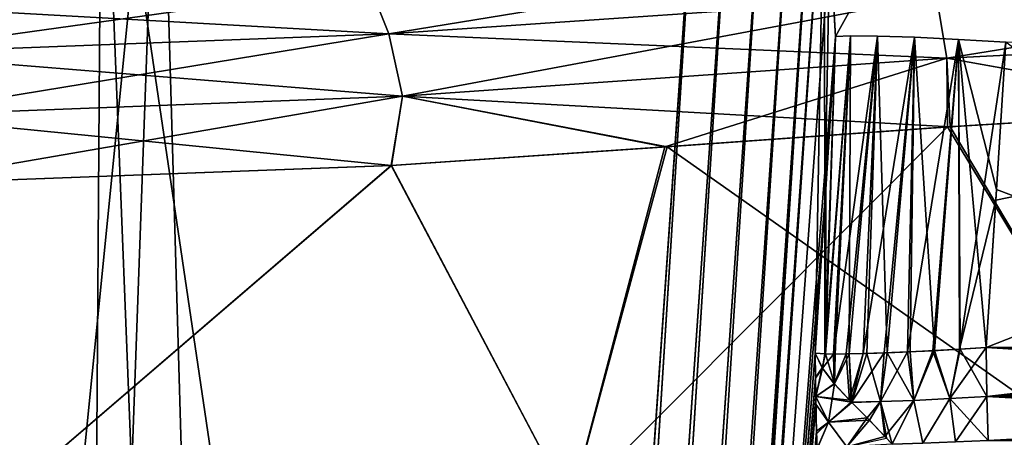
# Model space of a CAD drawing. Header units: millimetres. Extents: x -39 to 39, y -36 to 85.
# Tile 269 of 427: x -19.109 to -17.303, y 70.925 to 71.692. Entities that reach past the tile are written whole.
import ezdxf

# ---------------------------------------------------------------- set-up
doc = ezdxf.new("R2010")
doc.units = ezdxf.units.MM
doc.header["$LTSCALE"] = 65.185185
for name, color, linetype in [('4', 7, 'CONTINUOUS'), ('432', 7, 'CONTINUOUS'), ('442', 7, 'CONTINUOUS'), ('449', 7, 'CONTINUOUS'), ('450', 7, 'CONTINUOUS'), ('473', 7, 'CONTINUOUS'), ('474', 7, 'CONTINUOUS'), ('565', 7, 'CONTINUOUS'), ('568', 7, 'CONTINUOUS'), ('569', 7, 'CONTINUOUS'), ('571', 7, 'CONTINUOUS'), ('573', 7, 'CONTINUOUS'), ('574', 7, 'CONTINUOUS'), ('579', 7, 'CONTINUOUS'), ('580', 7, 'CONTINUOUS'), ('6', 7, 'CONTINUOUS'), ('628', 7, 'CONTINUOUS'), ('633', 7, 'CONTINUOUS'), ('667', 7, 'CONTINUOUS'), ('67', 7, 'CONTINUOUS'), ('674', 7, 'CONTINUOUS'), ('675', 7, 'CONTINUOUS'), ('676', 7, 'CONTINUOUS'), ('681', 7, 'CONTINUOUS'), ('686', 7, 'CONTINUOUS'), ('69', 7, 'CONTINUOUS')]:
    doc.layers.add(name, color=color, linetype=linetype)

msp = doc.modelspace()

# ---------------------------------------------------------------- linework, layer by layer
at = {"layer": '4', "color": 7, "linetype": 'CONTINUOUS'}
for points in [[(-38.75, 0, 23), (38.75, 85, 23), (-38.75, 85, 23), (-38.75, 0, 23)], [(-38.75, 0, 23), (38.75, 0, 23), (38.75, 85, 23), (-38.75, 0, 23)]]:
    msp.add_3dface(points, dxfattribs=at)
at = {"layer": '432', "linetype": 'CONTINUOUS'}
for points in [[(-20.0439, 71.9118, 9.7895), (-19.0286, 62.1, 10.1646), (-18.9585, 72.2517, 10.1863), (-20.0439, 71.9118, 9.7895)], [(-19.0286, 62.1, 10.1646), (-18.558, 62.1, 10.3), (-18.9585, 72.2517, 10.1863), (-19.0286, 62.1, 10.1646)], [(-18.2068, 67.1617, 10.3859), (-17.8675, 72.0243, 10.4572), (-18.9585, 72.2517, 10.1863), (-18.2068, 67.1617, 10.3859)], [(-18.558, 62.1, 10.3), (-18.2068, 67.1617, 10.3859), (-18.9585, 72.2517, 10.1863), (-18.558, 62.1, 10.3)], [(-19.4925, 62.1, 10.0077), (-19.0286, 62.1, 10.1646), (-20.0439, 71.9118, 9.7895), (-19.4925, 62.1, 10.0077)]]:
    msp.add_3dface(points, dxfattribs=at)
at = {"layer": '442', "linetype": 'CONTINUOUS'}
for points in [[(-17.8336, 72.5091, -10.4636), (-18.558, 62.1, -10.3), (-18.8528, 72.2801, -10.2179), (-17.8336, 72.5091, -10.4636)], [(-17.8336, 72.5091, -10.4636), (-17.8506, 72.266, -10.4604), (-18.558, 62.1, -10.3), (-17.8336, 72.5091, -10.4636)], [(-19.9332, 71.9501, -9.8362), (-18.8528, 72.2801, -10.2179), (-19.8683, 62.1, -9.8629), (-19.9332, 71.9501, -9.8362)], [(-19.8683, 62.1, -9.8629), (-18.8528, 72.2801, -10.2179), (-19.2201, 62.1, -10.1027), (-19.8683, 62.1, -9.8629)], [(-18.8528, 72.2801, -10.2179), (-18.558, 62.1, -10.3), (-19.2201, 62.1, -10.1027), (-18.8528, 72.2801, -10.2179)], [(-17.8675, 72.0243, -10.4572), (-18.558, 62.1, -10.3), (-17.8506, 72.266, -10.4604), (-17.8675, 72.0243, -10.4572)], [(-18.2366, 66.7339, -10.3791), (-18.558, 62.1, -10.3), (-17.8675, 72.0243, -10.4572), (-18.2366, 66.7339, -10.3791)]]:
    msp.add_3dface(points, dxfattribs=at)
at = {"layer": '449', "linetype": 'CONTINUOUS'}
for points in [[(-17.6331, 72.0104, -10.2951), (-17.6497, 71.0791, -10.0118), (-17.9947, 66.7276, -10.2187), (-17.6331, 72.0104, -10.2951)], [(-17.6317, 71.3594, -10.0227), (-17.6497, 71.0791, -10.0118), (-17.6331, 72.0104, -10.2951), (-17.6317, 71.3594, -10.0227)], [(-17.623, 71.8401, -10.1682), (-17.6317, 71.3594, -10.0227), (-17.6331, 72.0104, -10.2951), (-17.623, 71.8401, -10.1682)], [(-17.6124, 71.6606, -10.0344), (-17.6317, 71.3594, -10.0227), (-17.623, 71.8401, -10.1682), (-17.6124, 71.6606, -10.0344)], [(-17.6497, 71.0791, -10.0118), (-17.6492, 71.0331, -9.9904), (-17.9947, 66.7276, -10.2187), (-17.6497, 71.0791, -10.0118)], [(-17.6492, 71.0331, -9.9904), (-17.6487, 70.9993, -9.9738), (-17.9947, 66.7276, -10.2187), (-17.6492, 71.0331, -9.9904)], [(-17.6487, 70.9993, -9.9738), (-17.6485, 70.9856, -9.9667), (-17.9947, 66.7276, -10.2187), (-17.6487, 70.9993, -9.9738)], [(-17.6485, 70.9856, -9.9667), (-17.6472, 70.9358, -9.939), (-17.9947, 66.7276, -10.2187), (-17.6485, 70.9856, -9.9667)], [(-17.6472, 70.9358, -9.939), (-17.646, 70.9041, -9.9195), (-17.9947, 66.7276, -10.2187), (-17.6472, 70.9358, -9.939)]]:
    msp.add_3dface(points, dxfattribs=at)
at = {"layer": '450', "linetype": 'CONTINUOUS'}
for points in [[(-17.6331, 72.0104, 10.2951), (-17.9656, 67.1539, 10.2253), (-17.6225, 71.831, 10.1614), (-17.6331, 72.0104, 10.2951)], [(-17.6225, 71.831, 10.1614), (-17.9656, 67.1539, 10.2253), (-17.6124, 71.6606, 10.0344), (-17.6225, 71.831, 10.1614)], [(-17.6124, 71.6606, 10.0344), (-17.9656, 67.1539, 10.2253), (-17.6304, 71.3803, 10.0235), (-17.6124, 71.6606, 10.0344)], [(-17.9656, 67.1539, 10.2253), (-17.6497, 71.0791, 10.0118), (-17.6304, 71.3803, 10.0235), (-17.9656, 67.1539, 10.2253)], [(-17.6493, 71.0344, 9.991), (-17.6497, 71.0791, 10.0118), (-17.9656, 67.1539, 10.2253), (-17.6493, 71.0344, 9.991)], [(-17.6487, 70.9996, 9.974), (-17.6493, 71.0344, 9.991), (-17.9656, 67.1539, 10.2253), (-17.6487, 70.9996, 9.974)], [(-17.6485, 70.9854, 9.9666), (-17.6487, 70.9996, 9.974), (-17.9656, 67.1539, 10.2253), (-17.6485, 70.9854, 9.9666)], [(-17.647, 70.9307, 9.936), (-17.6485, 70.9854, 9.9666), (-17.9656, 67.1539, 10.2253), (-17.647, 70.9307, 9.936)], [(-17.646, 70.9036, 9.9191), (-17.647, 70.9307, 9.936), (-17.9656, 67.1539, 10.2253), (-17.646, 70.9036, 9.9191)]]:
    msp.add_3dface(points, dxfattribs=at)
at = {"layer": '473', "linetype": 'CONTINUOUS'}
for points in [[(-17.3173, 71.3797, 9.7761), (-16.5502, 71.0895, 9.7993), (-17.3001, 71.6501, 9.7865), (-17.3173, 71.3797, 9.7761)], [(-17.3357, 71.0895, 9.7648), (-16.5502, 71.0895, 9.7993), (-17.3173, 71.3797, 9.7761), (-17.3357, 71.0895, 9.7648)]]:
    msp.add_3dface(points, dxfattribs=at)
at = {"layer": '474', "linetype": 'CONTINUOUS'}
for points in [[(-15.9081, 71.6521, -9.8288), (-17.3357, 71.0895, -9.7648), (-17.3185, 71.3602, -9.7753), (-15.9081, 71.6521, -9.8288)], [(-15.8793, 71.0895, -9.8092), (-17.3357, 71.0895, -9.7648), (-15.9081, 71.6521, -9.8288), (-15.8793, 71.0895, -9.8092)], [(-17.3001, 71.6501, -9.7865), (-15.9081, 71.6521, -9.8288), (-17.3185, 71.3602, -9.7753), (-17.3001, 71.6501, -9.7865)]]:
    msp.add_3dface(points, dxfattribs=at)
at = {"layer": '565', "linetype": 'CONTINUOUS'}
msp.add_3dface([(-17.6124, 71.6606, -10.0344), (-17.623, 71.8401, -10.1682), (-17.5851, 71.7103, -9.9699), (-17.6124, 71.6606, -10.0344)], dxfattribs=at)
at = {"layer": '568', "linetype": 'CONTINUOUS'}
msp.add_3dface([(-17.6225, 71.831, 10.1614), (-17.6124, 71.6606, 10.0344), (-17.5851, 71.7103, 9.9699), (-17.6225, 71.831, 10.1614)], dxfattribs=at)
at = {"layer": '569', "linetype": 'CONTINUOUS'}
for points in [[(-16.5502, 71.0895, 9.7993), (-17.3357, 71.0895, 9.7648), (-17.3347, 70.9994, 9.7477), (-16.5502, 71.0895, 9.7993)], [(-15.85, 71.0895, 9.8092), (-16.5502, 71.0895, 9.7993), (-17.3347, 70.9994, 9.7477), (-15.85, 71.0895, 9.8092)], [(-15.85, 70.9994, 9.792), (-15.85, 71.0895, 9.8092), (-17.3347, 70.9994, 9.7477), (-15.85, 70.9994, 9.792)], [(-17.3321, 70.9185, 9.704), (-15.85, 70.9994, 9.792), (-17.3347, 70.9994, 9.7477), (-17.3321, 70.9185, 9.704)], [(-15.85, 70.9186, 9.7483), (-15.85, 70.9994, 9.792), (-17.3321, 70.9185, 9.704), (-15.85, 70.9186, 9.7483)]]:
    msp.add_3dface(points, dxfattribs=at)
at = {"layer": '571', "linetype": 'CONTINUOUS'}
for points in [[(-17.585, 71.662, 9.9518), (-17.6124, 71.6606, 10.0344), (-17.631, 71.0778, 9.9475), (-17.585, 71.662, 9.9518)], [(-17.6132, 71.0776, 9.9119), (-17.585, 71.662, 9.9518), (-17.631, 71.0778, 9.9475), (-17.6132, 71.0776, 9.9119)], [(-17.6124, 71.6606, 10.0344), (-17.6304, 71.3803, 10.0235), (-17.631, 71.0778, 9.9475), (-17.6124, 71.6606, 10.0344)], [(-17.5875, 71.0778, 9.8748), (-17.585, 71.662, 9.9518), (-17.6132, 71.0776, 9.9119), (-17.5875, 71.0778, 9.8748)], [(-17.5352, 71.6616, 9.8806), (-17.585, 71.662, 9.9518), (-17.5875, 71.0778, 9.8748), (-17.5352, 71.6616, 9.8806)], [(-17.5551, 71.0785, 9.8408), (-17.5352, 71.6616, 9.8806), (-17.5875, 71.0778, 9.8748), (-17.5551, 71.0785, 9.8408)], [(-17.5175, 71.0798, 9.8121), (-17.5352, 71.6616, 9.8806), (-17.5551, 71.0785, 9.8408), (-17.5175, 71.0798, 9.8121)], [(-17.4672, 71.6593, 9.8266), (-17.5352, 71.6616, 9.8806), (-17.5175, 71.0798, 9.8121), (-17.4672, 71.6593, 9.8266)], [(-17.4755, 71.0816, 9.7896), (-17.4672, 71.6593, 9.8266), (-17.5175, 71.0798, 9.8121), (-17.4755, 71.0816, 9.7896)], [(-17.4307, 71.0839, 9.774), (-17.4672, 71.6593, 9.8266), (-17.4755, 71.0816, 9.7896), (-17.4307, 71.0839, 9.774)], [(-17.3866, 71.6554, 9.7943), (-17.4672, 71.6593, 9.8266), (-17.4307, 71.0839, 9.774), (-17.3866, 71.6554, 9.7943)], [(-17.3839, 71.0865, 9.7657), (-17.3866, 71.6554, 9.7943), (-17.4307, 71.0839, 9.774), (-17.3839, 71.0865, 9.7657)], [(-17.3357, 71.0895, 9.7648), (-17.3173, 71.3797, 9.7761), (-17.3866, 71.6554, 9.7943), (-17.3357, 71.0895, 9.7648)], [(-17.3357, 71.0895, 9.7648), (-17.3866, 71.6554, 9.7943), (-17.3839, 71.0865, 9.7657), (-17.3357, 71.0895, 9.7648)], [(-17.3173, 71.3797, 9.7761), (-17.3001, 71.6501, 9.7865), (-17.3866, 71.6554, 9.7943), (-17.3173, 71.3797, 9.7761)], [(-17.6304, 71.3803, 10.0235), (-17.6497, 71.0791, 10.0118), (-17.631, 71.0778, 9.9475), (-17.6304, 71.3803, 10.0235)]]:
    msp.add_3dface(points, dxfattribs=at)
at = {"layer": '573', "linetype": 'CONTINUOUS'}
for points in [[(-17.616, 71.0776, -9.9168), (-17.6317, 71.0778, -9.9492), (-17.585, 71.662, -9.9518), (-17.616, 71.0776, -9.9168)], [(-17.6317, 71.0778, -9.9492), (-17.6124, 71.6606, -10.0344), (-17.585, 71.662, -9.9518), (-17.6317, 71.0778, -9.9492)], [(-17.6317, 71.3594, -10.0227), (-17.6124, 71.6606, -10.0344), (-17.6317, 71.0778, -9.9492), (-17.6317, 71.3594, -10.0227)], [(-17.5352, 71.6616, -9.8806), (-17.616, 71.0776, -9.9168), (-17.585, 71.662, -9.9518), (-17.5352, 71.6616, -9.8806)], [(-17.5931, 71.0777, -9.882), (-17.616, 71.0776, -9.9168), (-17.5352, 71.6616, -9.8806), (-17.5931, 71.0777, -9.882)], [(-17.5616, 71.0783, -9.8468), (-17.5931, 71.0777, -9.882), (-17.5352, 71.6616, -9.8806), (-17.5616, 71.0783, -9.8468)], [(-17.4672, 71.6593, -9.8266), (-17.5616, 71.0783, -9.8468), (-17.5352, 71.6616, -9.8806), (-17.4672, 71.6593, -9.8266)], [(-17.5234, 71.0796, -9.816), (-17.5616, 71.0783, -9.8468), (-17.4672, 71.6593, -9.8266), (-17.5234, 71.0796, -9.816)], [(-17.4804, 71.0814, -9.7918), (-17.5234, 71.0796, -9.816), (-17.4672, 71.6593, -9.8266), (-17.4804, 71.0814, -9.7918)], [(-17.3866, 71.6554, -9.7943), (-17.4804, 71.0814, -9.7918), (-17.4672, 71.6593, -9.8266), (-17.3866, 71.6554, -9.7943)], [(-17.4338, 71.0837, -9.7748), (-17.4804, 71.0814, -9.7918), (-17.3866, 71.6554, -9.7943), (-17.4338, 71.0837, -9.7748)], [(-17.3851, 71.0864, -9.7658), (-17.4338, 71.0837, -9.7748), (-17.3866, 71.6554, -9.7943), (-17.3851, 71.0864, -9.7658)], [(-17.3001, 71.6501, -9.7865), (-17.3851, 71.0864, -9.7658), (-17.3866, 71.6554, -9.7943), (-17.3001, 71.6501, -9.7865)], [(-17.3001, 71.6501, -9.7865), (-17.3185, 71.3602, -9.7753), (-17.3851, 71.0864, -9.7658), (-17.3001, 71.6501, -9.7865)], [(-17.6497, 71.0791, -10.0118), (-17.6317, 71.3594, -10.0227), (-17.6317, 71.0778, -9.9492), (-17.6497, 71.0791, -10.0118)], [(-17.3185, 71.3602, -9.7753), (-17.3357, 71.0895, -9.7648), (-17.3851, 71.0864, -9.7658), (-17.3185, 71.3602, -9.7753)]]:
    msp.add_3dface(points, dxfattribs=at)
at = {"layer": '574', "linetype": 'CONTINUOUS'}
for points in [[(-17.3347, 70.9994, -9.7477), (-17.3357, 71.0895, -9.7648), (-15.85, 70.9994, -9.792), (-17.3347, 70.9994, -9.7477)], [(-17.3357, 71.0895, -9.7648), (-15.8793, 71.0895, -9.8092), (-15.85, 70.9994, -9.792), (-17.3357, 71.0895, -9.7648)], [(-17.3321, 70.9185, -9.704), (-17.3347, 70.9994, -9.7477), (-15.85, 70.9186, -9.7483), (-17.3321, 70.9185, -9.704)], [(-15.85, 70.9186, -9.7483), (-17.3347, 70.9994, -9.7477), (-15.85, 70.9994, -9.792), (-15.85, 70.9186, -9.7483)]]:
    msp.add_3dface(points, dxfattribs=at)
at = {"layer": '579', "linetype": 'CONTINUOUS'}
for points in [[(-17.6497, 71.0791, -10.0118), (-17.6317, 71.0778, -9.9492), (-17.6363, 71.0515, -9.9523), (-17.6497, 71.0791, -10.0118)], [(-17.5931, 71.0777, -9.882), (-17.5616, 71.0783, -9.8468), (-17.5868, 70.9931, -9.8454), (-17.5931, 71.0777, -9.882)], [(-17.5616, 71.0783, -9.8468), (-17.5828, 70.989, -9.8389), (-17.5868, 70.9931, -9.8454), (-17.5616, 71.0783, -9.8468)], [(-17.5234, 71.0796, -9.816), (-17.5298, 70.9902, -9.7961), (-17.5828, 70.989, -9.8389), (-17.5234, 71.0796, -9.816)], [(-17.5616, 71.0783, -9.8468), (-17.5234, 71.0796, -9.816), (-17.5828, 70.989, -9.8389), (-17.5616, 71.0783, -9.8468)], [(-17.4804, 71.0814, -9.7918), (-17.4687, 70.9925, -9.7658), (-17.5298, 70.9902, -9.7961), (-17.4804, 71.0814, -9.7918)], [(-17.5234, 71.0796, -9.816), (-17.4804, 71.0814, -9.7918), (-17.5298, 70.9902, -9.7961), (-17.5234, 71.0796, -9.816)], [(-17.4804, 71.0814, -9.7918), (-17.4338, 71.0837, -9.7748), (-17.4687, 70.9925, -9.7658), (-17.4804, 71.0814, -9.7918)], [(-17.4338, 71.0837, -9.7748), (-17.4026, 70.9956, -9.7495), (-17.4687, 70.9925, -9.7658), (-17.4338, 71.0837, -9.7748)], [(-17.4338, 71.0837, -9.7748), (-17.3851, 71.0864, -9.7658), (-17.4026, 70.9956, -9.7495), (-17.4338, 71.0837, -9.7748)], [(-17.3851, 71.0864, -9.7658), (-17.3357, 71.0895, -9.7648), (-17.4026, 70.9956, -9.7495), (-17.3851, 71.0864, -9.7658)], [(-17.3357, 71.0895, -9.7648), (-17.3347, 70.9994, -9.7477), (-17.4026, 70.9956, -9.7495), (-17.3357, 71.0895, -9.7648)], [(-17.6317, 71.0778, -9.9492), (-17.616, 71.0776, -9.9168), (-17.6363, 71.0515, -9.9523), (-17.6317, 71.0778, -9.9492)], [(-17.6363, 71.0515, -9.9523), (-17.616, 71.0776, -9.9168), (-17.6146, 71.023, -9.8966), (-17.6363, 71.0515, -9.9523)], [(-17.616, 71.0776, -9.9168), (-17.5931, 71.0777, -9.882), (-17.6146, 71.023, -9.8966), (-17.616, 71.0776, -9.9168)], [(-17.5931, 71.0777, -9.882), (-17.5868, 70.9931, -9.8454), (-17.6146, 71.023, -9.8966), (-17.5931, 71.0777, -9.882)], [(-17.5828, 70.989, -9.8389), (-17.5298, 70.9902, -9.7961), (-17.5543, 70.9602, -9.7965), (-17.5828, 70.989, -9.8389)], [(-17.5298, 70.9902, -9.7961), (-17.5216, 70.9261, -9.7509), (-17.5543, 70.9602, -9.7965), (-17.5298, 70.9902, -9.7961)], [(-17.4687, 70.9925, -9.7658), (-17.5216, 70.9261, -9.7509), (-17.5298, 70.9902, -9.7961), (-17.4687, 70.9925, -9.7658)], [(-17.5087, 70.9122, -9.7327), (-17.5216, 70.9261, -9.7509), (-17.4687, 70.9925, -9.7658), (-17.5087, 70.9122, -9.7327)], [(-17.4524, 70.9139, -9.7133), (-17.5087, 70.9122, -9.7327), (-17.4687, 70.9925, -9.7658), (-17.4524, 70.9139, -9.7133)], [(-17.4026, 70.9956, -9.7495), (-17.4524, 70.9139, -9.7133), (-17.4687, 70.9925, -9.7658), (-17.4026, 70.9956, -9.7495)], [(-17.3925, 70.9161, -9.7035), (-17.4524, 70.9139, -9.7133), (-17.4026, 70.9956, -9.7495), (-17.3925, 70.9161, -9.7035)], [(-17.3347, 70.9994, -9.7477), (-17.3925, 70.9161, -9.7035), (-17.4026, 70.9956, -9.7495), (-17.3347, 70.9994, -9.7477)], [(-17.3347, 70.9994, -9.7477), (-17.3321, 70.9185, -9.704), (-17.3925, 70.9161, -9.7035), (-17.3347, 70.9994, -9.7477)]]:
    msp.add_3dface(points, dxfattribs=at)
at = {"layer": '580', "linetype": 'CONTINUOUS'}
for points in [[(-17.631, 71.0778, 9.9475), (-17.6497, 71.0791, 10.0118), (-17.6368, 71.0522, 9.9539), (-17.631, 71.0778, 9.9475)], [(-17.5551, 71.0785, 9.8408), (-17.5875, 71.0778, 9.8748), (-17.5826, 70.9888, 9.8386), (-17.5551, 71.0785, 9.8408)], [(-17.5296, 70.9902, 9.7959), (-17.5551, 71.0785, 9.8408), (-17.5826, 70.9888, 9.8386), (-17.5296, 70.9902, 9.7959)], [(-17.5175, 71.0798, 9.8121), (-17.5551, 71.0785, 9.8408), (-17.5296, 70.9902, 9.7959), (-17.5175, 71.0798, 9.8121)], [(-17.4685, 70.9925, 9.7658), (-17.5175, 71.0798, 9.8121), (-17.5296, 70.9902, 9.7959), (-17.4685, 70.9925, 9.7658)], [(-17.4755, 71.0816, 9.7896), (-17.5175, 71.0798, 9.8121), (-17.4685, 70.9925, 9.7658), (-17.4755, 71.0816, 9.7896)], [(-17.4307, 71.0839, 9.774), (-17.4755, 71.0816, 9.7896), (-17.4685, 70.9925, 9.7658), (-17.4307, 71.0839, 9.774)], [(-17.4025, 70.9956, 9.7495), (-17.4307, 71.0839, 9.774), (-17.4685, 70.9925, 9.7658), (-17.4025, 70.9956, 9.7495)], [(-17.3839, 71.0865, 9.7657), (-17.4307, 71.0839, 9.774), (-17.4025, 70.9956, 9.7495), (-17.3839, 71.0865, 9.7657)], [(-17.3347, 70.9994, 9.7477), (-17.3839, 71.0865, 9.7657), (-17.4025, 70.9956, 9.7495), (-17.3347, 70.9994, 9.7477)], [(-17.3347, 70.9994, 9.7477), (-17.3357, 71.0895, 9.7648), (-17.3839, 71.0865, 9.7657), (-17.3347, 70.9994, 9.7477)], [(-17.6145, 71.0229, 9.8964), (-17.631, 71.0778, 9.9475), (-17.6368, 71.0522, 9.9539), (-17.6145, 71.0229, 9.8964)], [(-17.6132, 71.0776, 9.9119), (-17.631, 71.0778, 9.9475), (-17.6145, 71.0229, 9.8964), (-17.6132, 71.0776, 9.9119)], [(-17.5875, 71.0778, 9.8748), (-17.6132, 71.0776, 9.9119), (-17.6145, 71.0229, 9.8964), (-17.5875, 71.0778, 9.8748)], [(-17.5838, 70.99, 9.8405), (-17.5875, 71.0778, 9.8748), (-17.6145, 71.0229, 9.8964), (-17.5838, 70.99, 9.8405)], [(-17.5826, 70.9888, 9.8386), (-17.5875, 71.0778, 9.8748), (-17.5838, 70.99, 9.8405), (-17.5826, 70.9888, 9.8386)], [(-17.5296, 70.9902, 9.7959), (-17.5826, 70.9888, 9.8386), (-17.5501, 70.9559, 9.7905), (-17.5296, 70.9902, 9.7959)], [(-17.5296, 70.9902, 9.7959), (-17.5501, 70.9559, 9.7905), (-17.5187, 70.923, 9.7469), (-17.5296, 70.9902, 9.7959)], [(-17.4685, 70.9925, 9.7658), (-17.5296, 70.9902, 9.7959), (-17.5087, 70.9121, 9.7326), (-17.4685, 70.9925, 9.7658)], [(-17.5087, 70.9121, 9.7326), (-17.5296, 70.9902, 9.7959), (-17.5187, 70.923, 9.7469), (-17.5087, 70.9121, 9.7326)], [(-17.4523, 70.9139, 9.7133), (-17.4685, 70.9925, 9.7658), (-17.5087, 70.9121, 9.7326), (-17.4523, 70.9139, 9.7133)], [(-17.4025, 70.9956, 9.7495), (-17.4685, 70.9925, 9.7658), (-17.4523, 70.9139, 9.7133), (-17.4025, 70.9956, 9.7495)], [(-17.3924, 70.9161, 9.7035), (-17.4025, 70.9956, 9.7495), (-17.4523, 70.9139, 9.7133), (-17.3924, 70.9161, 9.7035)], [(-17.3321, 70.9185, 9.704), (-17.3347, 70.9994, 9.7477), (-17.4025, 70.9956, 9.7495), (-17.3321, 70.9185, 9.704)], [(-17.3321, 70.9185, 9.704), (-17.4025, 70.9956, 9.7495), (-17.3924, 70.9161, 9.7035), (-17.3321, 70.9185, 9.704)]]:
    msp.add_3dface(points, dxfattribs=at)
at = {"layer": '6', "color": 7, "linetype": 'CONTINUOUS'}
for points in [[(38.75, 0, -23), (-38.75, 85, -23), (38.75, 85, -23), (38.75, 0, -23)], [(38.75, 0, -23), (-38.75, 0, -23), (-38.75, 85, -23), (38.75, 0, -23)]]:
    msp.add_3dface(points, dxfattribs=at)
at = {"layer": '628', "linetype": 'CONTINUOUS'}
for points in [[(-18.4927, 62.1, -10.3061), (-17.8675, 72.0243, -10.4572), (-17.8044, 72.02, -10.4591), (-18.4927, 62.1, -10.3061)], [(-18.2366, 66.7339, -10.3791), (-17.8675, 72.0243, -10.4572), (-18.4927, 62.1, -10.3061), (-18.2366, 66.7339, -10.3791)], [(-18.4288, 62.1, -10.2907), (-18.4927, 62.1, -10.3061), (-17.8044, 72.02, -10.4591), (-18.4288, 62.1, -10.2907)], [(-17.7438, 72.0161, -10.4413), (-18.4288, 62.1, -10.2907), (-17.8044, 72.02, -10.4591), (-17.7438, 72.0161, -10.4413)], [(-18.3725, 62.1, -10.2549), (-18.4288, 62.1, -10.2907), (-17.7438, 72.0161, -10.4413), (-18.3725, 62.1, -10.2549)], [(-17.6919, 72.013, -10.4053), (-18.3725, 62.1, -10.2549), (-17.7438, 72.0161, -10.4413), (-17.6919, 72.013, -10.4053)], [(-18.3316, 62.1, -10.2033), (-18.3725, 62.1, -10.2549), (-17.6919, 72.013, -10.4053), (-18.3316, 62.1, -10.2033)], [(-17.6537, 72.011, -10.3549), (-18.3316, 62.1, -10.2033), (-17.6919, 72.013, -10.4053), (-17.6537, 72.011, -10.3549)], [(-17.6331, 72.0104, -10.2951), (-18.3316, 62.1, -10.2033), (-17.6537, 72.011, -10.3549), (-17.6331, 72.0104, -10.2951)], [(-17.6331, 72.0104, -10.2951), (-17.9947, 66.7276, -10.2187), (-18.3316, 62.1, -10.2033), (-17.6331, 72.0104, -10.2951)]]:
    msp.add_3dface(points, dxfattribs=at)
at = {"layer": '633', "linetype": 'CONTINUOUS'}
for points in [[(-17.8675, 72.0243, 10.4572), (-18.2068, 67.1617, 10.3859), (-18.4922, 62.1, 10.306), (-17.8675, 72.0243, 10.4572)], [(-17.8675, 72.0243, 10.4572), (-18.4922, 62.1, 10.306), (-17.8044, 72.02, 10.4591), (-17.8675, 72.0243, 10.4572)], [(-18.4922, 62.1, 10.306), (-18.4282, 62.1, 10.2905), (-17.8044, 72.02, 10.4591), (-18.4922, 62.1, 10.306)], [(-17.8044, 72.02, 10.4591), (-18.4282, 62.1, 10.2905), (-17.7438, 72.0161, 10.4413), (-17.8044, 72.02, 10.4591)], [(-18.4282, 62.1, 10.2905), (-18.3722, 62.1, 10.2546), (-17.7438, 72.0161, 10.4413), (-18.4282, 62.1, 10.2905)], [(-17.7438, 72.0161, 10.4413), (-18.3722, 62.1, 10.2546), (-17.6919, 72.013, 10.4053), (-17.7438, 72.0161, 10.4413)], [(-18.3722, 62.1, 10.2546), (-18.3315, 62.1, 10.2031), (-17.6919, 72.013, 10.4053), (-18.3722, 62.1, 10.2546)], [(-17.6919, 72.013, 10.4053), (-18.3315, 62.1, 10.2031), (-17.6537, 72.011, 10.3549), (-17.6919, 72.013, 10.4053)], [(-18.3315, 62.1, 10.2031), (-18.3097, 62.1, 10.1411), (-17.6537, 72.011, 10.3549), (-18.3315, 62.1, 10.2031)], [(-18.3097, 62.1, 10.1411), (-17.9656, 67.1539, 10.2253), (-17.6537, 72.011, 10.3549), (-18.3097, 62.1, 10.1411)], [(-17.9656, 67.1539, 10.2253), (-17.6331, 72.0104, 10.2951), (-17.6537, 72.011, 10.3549), (-17.9656, 67.1539, 10.2253)]]:
    msp.add_3dface(points, dxfattribs=at)
at = {"layer": '667', "linetype": 'CONTINUOUS'}
for points in [[(-17.6497, 71.0791, 10.0118), (-17.6493, 71.0344, 9.991), (-17.6368, 71.0522, 9.9539), (-17.6497, 71.0791, 10.0118)], [(-17.6493, 71.0344, 9.991), (-17.6487, 70.9996, 9.974), (-17.6368, 71.0522, 9.9539), (-17.6493, 71.0344, 9.991)], [(-17.6487, 70.9996, 9.974), (-17.6145, 71.0229, 9.8964), (-17.6368, 71.0522, 9.9539), (-17.6487, 70.9996, 9.974)], [(-17.6145, 71.0229, 9.8964), (-17.6487, 70.9996, 9.974), (-17.6251, 70.9524, 9.8788), (-17.6145, 71.0229, 9.8964)], [(-17.5838, 70.99, 9.8405), (-17.6145, 71.0229, 9.8964), (-17.6251, 70.9524, 9.8788), (-17.5838, 70.99, 9.8405)], [(-17.6487, 70.9996, 9.974), (-17.6485, 70.9854, 9.9666), (-17.647, 70.9307, 9.936), (-17.6487, 70.9996, 9.974)], [(-17.6487, 70.9996, 9.974), (-17.647, 70.9307, 9.936), (-17.6251, 70.9524, 9.8788), (-17.6487, 70.9996, 9.974)], [(-17.5826, 70.9888, 9.8386), (-17.5838, 70.99, 9.8405), (-17.6251, 70.9524, 9.8788), (-17.5826, 70.9888, 9.8386)], [(-17.5501, 70.9559, 9.7905), (-17.5826, 70.9888, 9.8386), (-17.6251, 70.9524, 9.8788), (-17.5501, 70.9559, 9.7905)], [(-17.647, 70.9307, 9.936), (-17.646, 70.9036, 9.9191), (-17.6251, 70.9524, 9.8788), (-17.647, 70.9307, 9.936)], [(-17.646, 70.9036, 9.9191), (-17.5917, 70.9069, 9.7971), (-17.6251, 70.9524, 9.8788), (-17.646, 70.9036, 9.9191)], [(-17.5917, 70.9069, 9.7971), (-17.5501, 70.9559, 9.7905), (-17.6251, 70.9524, 9.8788), (-17.5917, 70.9069, 9.7971)], [(-17.5187, 70.923, 9.7469), (-17.5501, 70.9559, 9.7905), (-17.5917, 70.9069, 9.7971), (-17.5187, 70.923, 9.7469)]]:
    msp.add_3dface(points, dxfattribs=at)
at = {"layer": '67', "color": 7, "linetype": 'CONTINUOUS'}
for points in [[(-37.1425, 80.4, 20.8925), (37.1425, 80.4, 20.8925), (-36.9482, 21.7676, 20.8925), (-37.1425, 80.4, 20.8925)], [(-36.9482, 21.7676, 20.8925), (37.1425, 80.4, 20.8925), (-36.86, 21.8107, 20.8925), (-36.9482, 21.7676, 20.8925)], [(-36.86, 21.8107, 20.8925), (37.1425, 80.4, 20.8925), (-36.7629, 21.8255, 20.8925), (-36.86, 21.8107, 20.8925)], [(-36.7629, 21.8255, 20.8925), (37.1425, 80.4, 20.8925), (36.7629, 21.8255, 20.8925), (-36.7629, 21.8255, 20.8925)]]:
    msp.add_3dface(points, dxfattribs=at)
at = {"layer": '674', "linetype": 'CONTINUOUS'}
for points in [[(-17.6492, 71.0331, -9.9904), (-17.6497, 71.0791, -10.0118), (-17.6363, 71.0515, -9.9523), (-17.6492, 71.0331, -9.9904)], [(-17.6487, 70.9993, -9.9738), (-17.6492, 71.0331, -9.9904), (-17.6363, 71.0515, -9.9523), (-17.6487, 70.9993, -9.9738)], [(-17.6487, 70.9993, -9.9738), (-17.6363, 71.0515, -9.9523), (-17.6146, 71.023, -9.8966), (-17.6487, 70.9993, -9.9738)], [(-17.5868, 70.9931, -9.8454), (-17.6487, 70.9993, -9.9738), (-17.6146, 71.023, -9.8966), (-17.5868, 70.9931, -9.8454)], [(-17.6487, 70.9993, -9.9738), (-17.5828, 70.989, -9.8389), (-17.6251, 70.9524, -9.8788), (-17.6487, 70.9993, -9.9738)], [(-17.5828, 70.989, -9.8389), (-17.6487, 70.9993, -9.9738), (-17.5868, 70.9931, -9.8454), (-17.5828, 70.989, -9.8389)], [(-17.6485, 70.9856, -9.9667), (-17.6487, 70.9993, -9.9738), (-17.6251, 70.9524, -9.8788), (-17.6485, 70.9856, -9.9667)], [(-17.5828, 70.989, -9.8389), (-17.5543, 70.9602, -9.7965), (-17.6251, 70.9524, -9.8788), (-17.5828, 70.989, -9.8389)], [(-17.6472, 70.9358, -9.939), (-17.6485, 70.9856, -9.9667), (-17.6251, 70.9524, -9.8788), (-17.6472, 70.9358, -9.939)], [(-17.646, 70.9041, -9.9195), (-17.6472, 70.9358, -9.939), (-17.6251, 70.9524, -9.8788), (-17.646, 70.9041, -9.9195)], [(-17.5917, 70.9069, -9.7971), (-17.646, 70.9041, -9.9195), (-17.6251, 70.9524, -9.8788), (-17.5917, 70.9069, -9.7971)], [(-17.5543, 70.9602, -9.7965), (-17.5917, 70.9069, -9.7971), (-17.6251, 70.9524, -9.8788), (-17.5543, 70.9602, -9.7965)], [(-17.5543, 70.9602, -9.7965), (-17.5216, 70.9261, -9.7509), (-17.5917, 70.9069, -9.7971), (-17.5543, 70.9602, -9.7965)], [(-17.5216, 70.9261, -9.7509), (-17.5087, 70.9122, -9.7327), (-17.5917, 70.9069, -9.7971), (-17.5216, 70.9261, -9.7509)]]:
    msp.add_3dface(points, dxfattribs=at)
at = {"layer": '675', "linetype": 'CONTINUOUS'}
for points in [[(-16.8817, 71.5266, 7.1834), (-16.9882, 70.8, 7.1866), (-17.4071, 71.4947, 7.089), (-16.8817, 71.5266, 7.1834)], [(-16.9882, 70.8, 7.1866), (-18.0985, 70.8, 6.9201), (-17.4071, 71.4947, 7.089), (-16.9882, 70.8, 7.1866)], [(-17.4071, 71.4947, 7.089), (-18.0985, 70.8, 6.9201), (-17.9256, 71.458, 6.9559), (-17.4071, 71.4947, 7.089)], [(-17.9256, 71.458, 6.9559), (-18.0985, 70.8, 6.9201), (-18.4277, 71.4236, 6.7868), (-17.9256, 71.458, 6.9559)], [(-18.4277, 71.4236, 6.7868), (-19.1533, 70.8, 6.4831), (-19.3412, 71.3895, 6.3663), (-18.4277, 71.4236, 6.7868)], [(-18.0985, 70.8, 6.9201), (-19.1533, 70.8, 6.4831), (-18.4277, 71.4236, 6.7868), (-18.0985, 70.8, 6.9201)]]:
    msp.add_3dface(points, dxfattribs=at)
at = {"layer": '676', "linetype": 'CONTINUOUS'}
for points in [[(-17.402, 71.495, -7.0901), (-16.9882, 70.8, -7.1866), (-16.883, 71.5265, -7.1833), (-17.402, 71.495, -7.0901)], [(-17.921, 71.4583, -6.9572), (-16.9882, 70.8, -7.1866), (-17.402, 71.495, -7.0901), (-17.921, 71.4583, -6.9572)], [(-18.4271, 71.4237, -6.7871), (-18.0985, 70.8, -6.9201), (-17.921, 71.4583, -6.9572), (-18.4271, 71.4237, -6.7871)], [(-18.0985, 70.8, -6.9201), (-16.9882, 70.8, -7.1866), (-17.921, 71.4583, -6.9572), (-18.0985, 70.8, -6.9201)], [(-19.3412, 71.3895, -6.3663), (-19.1533, 70.8, -6.4831), (-18.4271, 71.4237, -6.7871), (-19.3412, 71.3895, -6.3663)], [(-19.1533, 70.8, -6.4831), (-18.0985, 70.8, -6.9201), (-18.4271, 71.4237, -6.7871), (-19.1533, 70.8, -6.4831)]]:
    msp.add_3dface(points, dxfattribs=at)
at = {"layer": '681', "linetype": 'CONTINUOUS'}
for points in [[(-16.381, 71.7877, -7.3098), (-17.4272, 71.7351, -7.1588), (-16.3739, 71.6732, -7.2545), (-16.381, 71.7877, -7.3098)], [(-18.468, 71.7568, -6.944), (-19.4188, 71.7211, -6.5077), (-18.4321, 71.6656, -6.8626), (-18.468, 71.7568, -6.944)], [(-17.4272, 71.7351, -7.1588), (-18.468, 71.7568, -6.944), (-18.4321, 71.6656, -6.8626), (-17.4272, 71.7351, -7.1588)], [(-17.4272, 71.7351, -7.1588), (-18.4321, 71.6656, -6.8626), (-17.4084, 71.6208, -7.1059), (-17.4272, 71.7351, -7.1588)], [(-16.3739, 71.6732, -7.2545), (-17.4272, 71.7351, -7.1588), (-17.4084, 71.6208, -7.1059), (-16.3739, 71.6732, -7.2545)], [(-18.4321, 71.6656, -6.8626), (-19.4188, 71.7211, -6.5077), (-19.3761, 71.6298, -6.4298), (-18.4321, 71.6656, -6.8626)], [(-18.4321, 71.6656, -6.8626), (-19.3761, 71.6298, -6.4298), (-18.4066, 71.5513, -6.8127), (-18.4321, 71.6656, -6.8626)], [(-17.4084, 71.6208, -7.1059), (-18.4321, 71.6656, -6.8626), (-18.4066, 71.5513, -6.8127), (-17.4084, 71.6208, -7.1059)], [(-16.883, 71.5265, -7.1833), (-16.3739, 71.6732, -7.2545), (-17.4084, 71.6208, -7.1059), (-16.883, 71.5265, -7.1833)], [(-18.4066, 71.5513, -6.8127), (-19.3761, 71.6298, -6.4298), (-19.3493, 71.5152, -6.3811), (-18.4066, 71.5513, -6.8127)], [(-17.402, 71.495, -7.0901), (-17.4084, 71.6208, -7.1059), (-18.4066, 71.5513, -6.8127), (-17.402, 71.495, -7.0901)], [(-17.402, 71.495, -7.0901), (-16.883, 71.5265, -7.1833), (-17.4084, 71.6208, -7.1059), (-17.402, 71.495, -7.0901)], [(-18.4271, 71.4237, -6.7871), (-18.4066, 71.5513, -6.8127), (-19.3493, 71.5152, -6.3811), (-18.4271, 71.4237, -6.7871)], [(-18.4271, 71.4237, -6.7871), (-17.921, 71.4583, -6.9572), (-18.4066, 71.5513, -6.8127), (-18.4271, 71.4237, -6.7871)], [(-17.921, 71.4583, -6.9572), (-17.402, 71.495, -7.0901), (-18.4066, 71.5513, -6.8127), (-17.921, 71.4583, -6.9572)], [(-19.3412, 71.3895, -6.3663), (-18.4271, 71.4237, -6.7871), (-19.3493, 71.5152, -6.3811), (-19.3412, 71.3895, -6.3663)]]:
    msp.add_3dface(points, dxfattribs=at)
at = {"layer": '686', "linetype": 'CONTINUOUS'}
for points in [[(-18.468, 71.7568, 6.944), (-17.4515, 71.8262, 7.2444), (-18.4321, 71.6656, 6.8626), (-18.468, 71.7568, 6.944)], [(-18.4321, 71.6656, 6.8626), (-17.4515, 71.8262, 7.2444), (-17.4272, 71.7351, 7.1588), (-18.4321, 71.6656, 6.8626)], [(-17.4272, 71.7351, 7.1588), (-16.381, 71.7877, 7.3098), (-17.4084, 71.6208, 7.1059), (-17.4272, 71.7351, 7.1588)], [(-17.4084, 71.6208, 7.1059), (-16.381, 71.7877, 7.3098), (-16.3739, 71.6732, 7.2545), (-17.4084, 71.6208, 7.1059)], [(-19.3761, 71.6298, 6.4298), (-19.4188, 71.7211, 6.5077), (-18.468, 71.7568, 6.944), (-19.3761, 71.6298, 6.4298)], [(-19.3761, 71.6298, 6.4298), (-18.468, 71.7568, 6.944), (-18.4321, 71.6656, 6.8626), (-19.3761, 71.6298, 6.4298)], [(-18.4321, 71.6656, 6.8626), (-17.4272, 71.7351, 7.1588), (-18.4066, 71.5513, 6.8127), (-18.4321, 71.6656, 6.8626)], [(-18.4066, 71.5513, 6.8127), (-17.4272, 71.7351, 7.1588), (-17.4084, 71.6208, 7.1059), (-18.4066, 71.5513, 6.8127)], [(-19.3493, 71.5152, 6.3811), (-19.3761, 71.6298, 6.4298), (-18.4321, 71.6656, 6.8626), (-19.3493, 71.5152, 6.3811)], [(-19.3493, 71.5152, 6.3811), (-18.4321, 71.6656, 6.8626), (-18.4066, 71.5513, 6.8127), (-19.3493, 71.5152, 6.3811)], [(-16.8817, 71.5266, 7.1834), (-17.4084, 71.6208, 7.1059), (-16.3739, 71.6732, 7.2545), (-16.8817, 71.5266, 7.1834)], [(-17.9256, 71.458, 6.9559), (-18.4066, 71.5513, 6.8127), (-17.4084, 71.6208, 7.1059), (-17.9256, 71.458, 6.9559)], [(-17.4071, 71.4947, 7.089), (-17.9256, 71.458, 6.9559), (-17.4084, 71.6208, 7.1059), (-17.4071, 71.4947, 7.089)], [(-16.8817, 71.5266, 7.1834), (-17.4071, 71.4947, 7.089), (-17.4084, 71.6208, 7.1059), (-16.8817, 71.5266, 7.1834)], [(-19.3412, 71.3895, 6.3663), (-19.3493, 71.5152, 6.3811), (-18.4066, 71.5513, 6.8127), (-19.3412, 71.3895, 6.3663)], [(-18.4277, 71.4236, 6.7868), (-19.3412, 71.3895, 6.3663), (-18.4066, 71.5513, 6.8127), (-18.4277, 71.4236, 6.7868)], [(-17.9256, 71.458, 6.9559), (-18.4277, 71.4236, 6.7868), (-18.4066, 71.5513, 6.8127), (-17.9256, 71.458, 6.9559)]]:
    msp.add_3dface(points, dxfattribs=at)
at = {"layer": '69', "color": 7, "linetype": 'CONTINUOUS'}
for points in [[(37.1425, 80.4, -20.8925), (-37.1425, 80.4, -20.8925), (36.9482, 21.7676, -20.8925), (37.1425, 80.4, -20.8925)], [(36.7629, 21.8255, -20.8925), (-37.1425, 80.4, -20.8925), (-36.7629, 21.8255, -20.8925), (36.7629, 21.8255, -20.8925)], [(36.86, 21.8107, -20.8925), (-37.1425, 80.4, -20.8925), (36.7629, 21.8255, -20.8925), (36.86, 21.8107, -20.8925)], [(36.9482, 21.7676, -20.8925), (-37.1425, 80.4, -20.8925), (36.86, 21.8107, -20.8925), (36.9482, 21.7676, -20.8925)]]:
    msp.add_3dface(points, dxfattribs=at)

doc.saveas('drawing.dxf')
